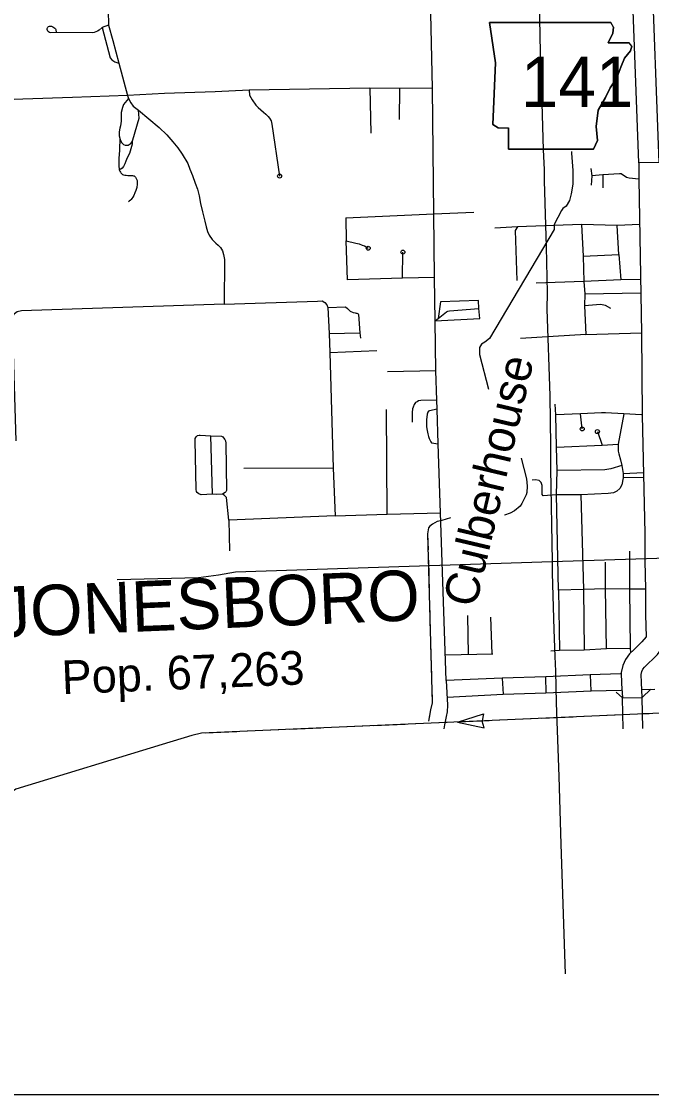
# Model space of a CAD drawing. Extents: x 1671357 to 13005564, y 567358 to 14261451.
# Drawn here: x 12758305.663 to 12758308.302, y 14259938.354 to 14259942.847 of the extents above; entities that cross this region are included whole.
import ezdxf

# ---------------------------------------------------------------- set-up
doc = ezdxf.new("R2010")
doc.units = 0
for name, color, linetype in [('10', 7, 'Continuous'), ('21', 7, 'Continuous'), ('33', 7, 'Continuous'), ('34', 7, 'Continuous'), ('35', 7, 'Continuous'), ('37', 7, 'Continuous'), ('43', 7, 'Continuous'), ('49', 7, 'Continuous'), ('6', 7, 'Continuous'), ('Default', 7, 'Continuous')]:
    doc.layers.add(name, color=color, linetype=linetype)

msp = doc.modelspace()

# ---------------------------------------------------------------- linework, layer by layer
at = {"layer": '10'}
for p, q in [((12758308.3325, 14259942.2559), (12758308.2491, 14259942.2553)), ((12758308.1801, 14259940.014), (12758308.2635, 14259940.0157))]:
    msp.add_line(p, q, dxfattribs=at)
for points in [[(12758308.3037, 14259943.4254), (12758308.2971, 14259943.396), (12758308.2961, 14259943.3764), (12758308.301, 14259943.2356), (12758308.3003, 14259943.1178), (12758308.3325, 14259942.2559), (12758308.2491, 14259942.2553), (12758308.2168, 14259943.1165), (12758308.2176, 14259943.2344), (12758308.2126, 14259943.3771), (12758308.2141, 14259943.4073), (12758308.2245, 14259943.4539), (12758308.2245, 14259943.4539)], [(12758308.2491, 14259942.2553), (12758308.2496, 14259942.1846), (12758308.2604, 14259941.5429), (12758308.2629, 14259941.1976), (12758308.2745, 14259940.7026), (12758308.2744, 14259940.5866), (12758308.2771, 14259940.4704), (12758308.2771, 14259940.3618), (12758308.2791, 14259940.2697)], [(12758308.2791, 14259940.2697), (12758308.2617, 14259940.2485), (12758308.2538, 14259940.2408), (12758308.2279, 14259940.2157), (12758308.2095, 14259940.1982), (12758308.1929, 14259940.1756), (12758308.1823, 14259940.1507), (12758308.1748, 14259940.1202), (12758308.1771, 14259940.075)], [(12758308.2604, 14259940.0791), (12758308.2588, 14259940.1121), (12758308.2618, 14259940.1242), (12758308.2659, 14259940.134), (12758308.2724, 14259940.1428), (12758308.2858, 14259940.1556), (12758308.3119, 14259940.1809), (12758308.3278, 14259940.1963), (12758308.3372, 14259940.2099), (12758308.3433, 14259940.2267), (12758308.3625, 14259940.2741)], [(12758308.1771, 14259940.075), (12758308.18, 14259940.015)], [(12758308.2635, 14259940.0161), (12758308.2635, 14259940.0163), (12758308.2604, 14259940.0791)], [(12758308.1828, 14259939.8842), (12758308.1801, 14259940.0134), (12758308.1801, 14259940.0138)], [(12758308.2663, 14259939.8862), (12758308.2635, 14259940.0161)]]:
    msp.add_lwpolyline(points, dxfattribs=at)
at = {"layer": '21'}
msp.add_lwpolyline([(12758307.6236, 14259942.8422), (12758307.6491, 14259942.6728), (12758307.6378, 14259942.4158), (12758307.6604, 14259942.4017), (12758307.7027, 14259942.4017), (12758307.7027, 14259942.3113), (12758308.0586, 14259942.3113), (12758308.0755, 14259942.348), (12758308.0699, 14259942.4073), (12758308.0783, 14259942.4751), (12758308.1094, 14259942.5287), (12758308.1292, 14259942.5683), (12758308.1574, 14259942.6106), (12758308.1743, 14259942.6558), (12758308.1885, 14259942.6925), (12758308.2139, 14259942.7236), (12758308.2195, 14259942.7434), (12758308.2082, 14259942.7575), (12758308.1207, 14259942.7575), (12758308.1405, 14259942.797), (12758308.1433, 14259942.8224), (12758308.1316, 14259942.842)], close=True, dxfattribs=at)
at = {"layer": '33'}
for points in [[(12758308.1721, 14259940.1149), (12758308.0447, 14259940.1113), (12758307.86, 14259940.1026), (12758307.6762, 14259940.0966), (12758307.4415, 14259940.0867), (12758307.418, 14259940.7896), (12758307.409, 14259941.0778), (12758307.4045, 14259941.2227), (12758307.4025, 14259941.2605), (12758307.3985, 14259941.384), (12758307.3959, 14259941.5927), (12758307.3938, 14259941.7746), (12758307.3907, 14259942.0416), (12758307.3852, 14259942.5669), (12758307.3732, 14259943.07)], [(12758306.0273, 14259942.8918), (12758306.0285, 14259942.8312), (12758306.0458, 14259942.7666)], [(12758306.0458, 14259942.7666), (12758306.0712, 14259942.6721)], [(12758306.0712, 14259942.6721), (12758306.1076, 14259942.536), (12758306.1118, 14259942.5241), (12758306.122, 14259942.5055), (12758306.1319, 14259942.4925), (12758306.1537, 14259942.475), (12758306.1966, 14259942.4393), (12758306.2399, 14259942.403), (12758306.2717, 14259942.3716), (12758306.2977, 14259942.3422), (12758306.3184, 14259942.3176), (12758306.3366, 14259942.2913), (12758306.3597, 14259942.2517), (12758306.369, 14259942.2277), (12758306.3805, 14259942.202), (12758306.3916, 14259942.17), (12758306.4003, 14259942.1449), (12758306.4079, 14259942.1171), (12758306.4139, 14259942.0848), (12758306.4218, 14259942.0496), (12758306.4311, 14259942.0108), (12758306.4368, 14259941.9869), (12758306.443, 14259941.9678), (12758306.4494, 14259941.9516), (12758306.4618, 14259941.9337), (12758306.4775, 14259941.9183), (12758306.4879, 14259941.9097), (12758306.4967, 14259941.9001), (12758306.5053, 14259941.886), (12758306.5093, 14259941.8711), (12758306.5132, 14259941.8495), (12758306.5129, 14259941.6628), (12758306.9034, 14259941.6755), (12758306.9234, 14259941.6767), (12758306.9347, 14259941.6694), (12758306.9425, 14259941.6601), (12758306.9466, 14259941.6495), (12758306.952, 14259941.5405), (12758306.9547, 14259941.4608), (12758306.9692, 14259940.9758), (12758306.9778, 14259940.7761), (12758307.1955, 14259940.7839), (12758307.418, 14259940.7896)], [(12758307.3852, 14259942.5669), (12758307.2472, 14259942.5662), (12758307.122, 14259942.5671), (12758306.6177, 14259942.5589), (12758306.4747, 14259942.5523), (12758306.2626, 14259942.5448), (12758306.1076, 14259942.536), (12758305.8772, 14259942.5283), (12758305.6691, 14259942.5216), (12758305.2613, 14259942.5052), (12758305.0883, 14259942.4973), (12758304.8951, 14259942.4862), (12758304.7528, 14259942.478)], [(12758307.3907, 14259942.0416), (12758307.5586, 14259942.0484)], [(12758307.0224, 14259942.0245), (12758307.3907, 14259942.0416)], [(12758308.2566, 14259941.7665), (12758308.1741, 14259941.765), (12758308.0191, 14259941.7579), (12758308.0229, 14259941.7065), (12758308.0221, 14259941.6555), (12758308.0266, 14259941.5354), (12758308.2604, 14259941.5422)], [(12758308.0266, 14259941.5354), (12758307.753, 14259941.5194)], [(12758308.2771, 14259940.4701), (12758308.2093, 14259940.4691), (12758308.1091, 14259940.4708), (12758308.0173, 14259940.4678), (12758307.9132, 14259940.4656), (12758307.9041, 14259940.8644), (12758307.9064, 14259940.966), (12758307.9039, 14259941.0641), (12758307.9008, 14259941.1997), (12758307.8988, 14259941.2446)], [(12758308.2607, 14259941.1995), (12758308.1858, 14259941.2041), (12758308.1091, 14259941.2081), (12758308.0925, 14259941.2074), (12758308.0051, 14259941.2033), (12758307.9008, 14259941.1997)], [(12758308.0118, 14259941.1406), (12758308.0051, 14259941.2033)], [(12758308.1858, 14259941.2041), (12758308.1629, 14259941.0764)], [(12758308.0754, 14259941.1293), (12758308.0952, 14259941.0728)], [(12758307.9039, 14259941.0641), (12758308.0952, 14259941.0728), (12758308.1629, 14259941.0764), (12758308.1624, 14259941.0479), (12758308.1653, 14259941.036), (12758308.172, 14259941.0108), (12758308.1781, 14259940.9876), (12758308.1831, 14259940.9546), (12758308.184, 14259940.9352), (12758308.1775, 14259940.9068), (12758308.1695, 14259940.891), (12758308.1566, 14259940.8797), (12758308.1436, 14259940.8728), (12758308.121, 14259940.8698), (12758308.006, 14259940.8645), (12758307.9041, 14259940.8644), (12758307.8485, 14259940.8606), (12758307.844, 14259940.8654), (12758307.8446, 14259940.8812), (12758307.844, 14259940.903), (12758307.8401, 14259940.9166), (12758307.8311, 14259940.9249), (12758307.8169, 14259940.9269), (12758307.8019, 14259940.9266)], [(12758308.1781, 14259940.9876), (12758308.1313, 14259940.9728), (12758308.106, 14259940.9694), (12758307.9064, 14259940.966)], [(12758308.1831, 14259940.9546), (12758308.2685, 14259940.9586)], [(12758308.269, 14259940.9376), (12758308.184, 14259940.9352)], [(12758308.006, 14259940.8645), (12758308.0173, 14259940.4678), (12758308.0201, 14259940.2162), (12758308.1135, 14259940.2206), (12758308.2133, 14259940.2219), (12758308.2139, 14259940.2041)], [(12758306.9778, 14259940.7761), (12758306.5316, 14259940.759), (12758306.535, 14259940.6295)], [(12758308.2095, 14259940.6293), (12758308.2093, 14259940.4691), (12758308.2133, 14259940.2219)], [(12758308.1135, 14259940.2206), (12758308.1091, 14259940.4708), (12758308.1089, 14259940.583)], [(12758307.9132, 14259940.4656), (12758307.9167, 14259940.214)], [(12758307.5321, 14259940.3588), (12758307.5338, 14259940.1962)], [(12758307.6274, 14259940.352), (12758307.6337, 14259940.1985)], [(12758307.8801, 14259940.2108), (12758307.9167, 14259940.214), (12758308.0201, 14259940.2162)], [(12758307.438, 14259940.194), (12758307.638, 14259940.1986)], [(12758307.4415, 14259940.0867), (12758307.4483, 14259939.9835)], [(12758307.6762, 14259940.0966), (12758307.6802, 14259940.03)], [(12758307.8609, 14259940.0355), (12758307.86, 14259940.1026)], [(12758308.0447, 14259940.1113), (12758308.0482, 14259940.0437)], [(12758307.4464, 14259940.0168), (12758307.6808, 14259940.03), (12758307.8601, 14259940.0355), (12758308.0488, 14259940.0437), (12758308.1747, 14259940.047)], [(12758308.2619, 14259940.0493), (12758308.3161, 14259940.0507)], [(12758307.4483, 14259939.9835), (12758307.4458, 14259939.9555), (12758307.4423, 14259939.9363), (12758307.4358, 14259939.9011), (12758307.4326, 14259939.8842)]]:
    msp.add_lwpolyline(points, dxfattribs=at)
for centre in [(12758308.0118, 14259941.1406), (12758308.0754, 14259941.1293)]:
    msp.add_circle(centre, 0.00835, dxfattribs=at)
at = {"layer": '34'}
for points in [[(12758305.8084, 14259942.8008), (12758305.7861, 14259942.7989), (12758305.7813, 14259942.8003), (12758305.7769, 14259942.8031), (12758305.7738, 14259942.806), (12758305.7718, 14259942.8123), (12758305.7716, 14259942.8167), (12758305.7722, 14259942.8194), (12758305.7737, 14259942.8221), (12758305.7763, 14259942.8249), (12758305.7815, 14259942.8268), (12758305.7845, 14259942.8269), (12758305.7892, 14259942.8268), (12758305.7926, 14259942.8253), (12758305.7954, 14259942.8237), (12758305.7991, 14259942.8219), (12758305.8033, 14259942.8187), (12758305.8061, 14259942.8155), (12758305.8075, 14259942.8129), (12758305.8084, 14259942.8008)], [(12758306.0285, 14259942.8312), (12758306.0022, 14259942.8207), (12758305.9886, 14259942.8107), (12758305.9818, 14259942.8057), (12758305.9753, 14259942.8031), (12758305.9681, 14259942.8001), (12758305.9611, 14259942.7991), (12758305.8084, 14259942.8008)], [(12758306.0022, 14259942.8207), (12758306.0351, 14259942.6941), (12758306.0414, 14259942.6863), (12758306.0503, 14259942.6807), (12758306.0552, 14259942.6772), (12758306.0712, 14259942.6721)], [(12758306.6177, 14259942.5589), (12758306.6189, 14259942.5378), (12758306.6301, 14259942.5189), (12758306.6451, 14259942.4964), (12758306.6555, 14259942.4858), (12758306.677, 14259942.4673), (12758306.6868, 14259942.4584), (12758306.6972, 14259942.4488), (12758306.7025, 14259942.4419), (12758306.7087, 14259942.4302), (12758306.712, 14259942.4159), (12758306.7447, 14259942.1991)], [(12758307.122, 14259942.5671), (12758307.126, 14259942.379)], [(12758307.2472, 14259942.5662), (12758307.2448, 14259942.4357)], [(12758306.1118, 14259942.5241), (12758306.0912, 14259942.4984), (12758306.0871, 14259942.4859), (12758306.0816, 14259942.4655), (12758306.0813, 14259942.4494), (12758306.0812, 14259942.429), (12758306.0783, 14259942.4097), (12758306.0754, 14259942.3995), (12758306.0724, 14259942.385), (12758306.0724, 14259942.3682), (12758306.0768, 14259942.3523), (12758306.083, 14259942.3392), (12758306.0907, 14259942.3318), (12758306.0975, 14259942.3288), (12758306.1065, 14259942.3285), (12758306.1105, 14259942.3293), (12758306.1187, 14259942.3337), (12758306.1216, 14259942.3359), (12758306.1257, 14259942.3407), (12758306.1276, 14259942.3445), (12758306.1306, 14259942.3507), (12758306.1561, 14259942.4416), (12758306.1537, 14259942.475)], [(12758306.0749, 14259942.3593), (12758306.0748, 14259942.3072), (12758306.0717, 14259942.2728), (12758306.0719, 14259942.2567), (12758306.072, 14259942.2433), (12758306.0727, 14259942.2249)], [(12758306.1276, 14259942.3445), (12758306.1265, 14259942.3333), (12758306.1156, 14259942.2944), (12758306.1067, 14259942.2751), (12758306.1011, 14259942.2621), (12758306.0964, 14259942.2504), (12758306.091, 14259942.2393), (12758306.0857, 14259942.232), (12758306.0802, 14259942.228), (12758306.0727, 14259942.2249)], [(12758306.0727, 14259942.2249), (12758306.076, 14259942.2204), (12758306.0776, 14259942.2161), (12758306.0797, 14259942.2132), (12758306.0826, 14259942.21), (12758306.0871, 14259942.2062), (12758306.0909, 14259942.2041), (12758306.0967, 14259942.2028), (12758306.1017, 14259942.2024), (12758306.1091, 14259942.2021), (12758306.1168, 14259942.2019), (12758306.1222, 14259942.2015), (12758306.1292, 14259942.2012), (12758306.1332, 14259942.2004), (12758306.1356, 14259942.1996), (12758306.1377, 14259942.1977), (12758306.1406, 14259942.1951), (12758306.1431, 14259942.1913), (12758306.1458, 14259942.1857), (12758306.1474, 14259942.1801), (12758306.1484, 14259942.1744), (12758306.1486, 14259942.1651), (12758306.146, 14259942.1512), (12758306.1421, 14259942.1385), (12758306.1386, 14259942.1289), (12758306.1342, 14259942.118), (12758306.1299, 14259942.1107), (12758306.1262, 14259942.1051), (12758306.1228, 14259942.1009), (12758306.1196, 14259942.0987), (12758306.1151, 14259942.0947), (12758306.1113, 14259942.0915)], [(12758308.0484, 14259942.2313), (12758308.0524, 14259942.2007), (12758308.0491, 14259942.161)], [(12758308.2495, 14259942.1867), (12758308.2085, 14259942.1904), (12758308.1977, 14259942.1926), (12758308.1753, 14259942.2087), (12758308.1686, 14259942.2091), (12758308.098, 14259942.205), (12758308.0524, 14259942.2007)], [(12758308.098, 14259942.205), (12758308.0987, 14259942.1501)], [(12758307.0224, 14259942.0245), (12758307.0232, 14259941.9277), (12758307.064, 14259941.9187), (12758307.0785, 14259941.915), (12758307.0907, 14259941.9105), (12758307.0999, 14259941.9066), (12758307.1157, 14259941.8972)], [(12758308.2527, 14259941.9968), (12758308.159, 14259941.9919), (12758308.0089, 14259941.9958), (12758307.7414, 14259941.9865), (12758307.6458, 14259941.9806)], [(12758307.7414, 14259941.9865), (12758307.7317, 14259941.9713), (12758307.738, 14259941.7624)], [(12758308.0089, 14259941.9958), (12758308.0159, 14259941.8637), (12758308.0191, 14259941.7579), (12758307.8187, 14259941.7505)], [(12758308.0159, 14259941.8637), (12758308.1652, 14259941.8709), (12758308.159, 14259941.9919)], [(12758307.26, 14259941.7714), (12758307.0285, 14259941.7654), (12758307.0232, 14259941.9277)], [(12758307.3938, 14259941.7746), (12758307.26, 14259941.7714), (12758307.261, 14259941.8807)], [(12758308.1652, 14259941.8709), (12758308.1741, 14259941.765)], [(12758308.0229, 14259941.7065), (12758308.2576, 14259941.7097)], [(12758306.5129, 14259941.6628), (12758305.663, 14259941.6352), (12758305.6462, 14259941.6311), (12758305.6397, 14259941.6264), (12758305.6342, 14259941.6218), (12758305.63, 14259941.6183), (12758305.6279, 14259941.6138), (12758305.6265, 14259941.6074), (12758305.624, 14259941.5956), (12758305.6393, 14259941.0908)], [(12758306.9466, 14259941.6495), (12758307.0206, 14259941.6524), (12758307.0293, 14259941.6441), (12758307.0332, 14259941.6402), (12758307.0401, 14259941.6335), (12758307.0524, 14259941.6277), (12758307.0615, 14259941.626), (12758307.0649, 14259941.6258), (12758307.0686, 14259941.6247), (12758307.0716, 14259941.6235), (12758307.0741, 14259941.6212), (12758307.0751, 14259941.6196), (12758307.0808, 14259941.5431), (12758307.0834, 14259941.5211)], [(12758307.3959, 14259941.5927), (12758307.5835, 14259941.6029), (12758307.5787, 14259941.6446), (12758307.577, 14259941.678), (12758307.4185, 14259941.6731), (12758307.4092, 14259941.6023)], [(12758307.3959, 14259941.5927), (12758307.4092, 14259941.6023), (12758307.4434, 14259941.6303), (12758307.4496, 14259941.6339), (12758307.4562, 14259941.6355), (12758307.5787, 14259941.6446)], [(12758308.1315, 14259941.6448), (12758308.1095, 14259941.658), (12758308.0883, 14259941.6614), (12758308.0221, 14259941.6555)], [(12758306.952, 14259941.5405), (12758307.0808, 14259941.5431)], [(12758306.9547, 14259941.4608), (12758307.1517, 14259941.4691)], [(12758307.3985, 14259941.384), (12758307.196, 14259941.3798)], [(12758307.4025, 14259941.2605), (12758307.3364, 14259941.2599), (12758307.3258, 14259941.2575), (12758307.3213, 14259941.2546), (12758307.3144, 14259941.2506), (12758307.3084, 14259941.2426), (12758307.3039, 14259941.232), (12758307.3015, 14259941.2242), (12758307.3002, 14259941.2094), (12758307.3002, 14259941.1685)], [(12758307.1955, 14259940.7839), (12758307.1921, 14259941.2215)], [(12758307.4045, 14259941.2227), (12758307.372, 14259941.2162), (12758307.3684, 14259941.2148), (12758307.3659, 14259941.2106), (12758307.3629, 14259941.2028), (12758307.3596, 14259941.1788), (12758307.3595, 14259941.1644), (12758307.3598, 14259941.151), (12758307.3609, 14259941.141), (12758307.3648, 14259941.1194), (12758307.3679, 14259941.1085), (12758307.3713, 14259941.1006), (12758307.3742, 14259941.0943), (12758307.3776, 14259941.0871), (12758307.3814, 14259941.0819), (12758307.409, 14259941.0778)], [(12758306.5059, 14259940.8678), (12758306.4796, 14259940.8663), (12758306.4635, 14259940.8676), (12758306.4165, 14259940.8646), (12758306.4057, 14259940.8688), (12758306.4002, 14259940.8726), (12758306.3988, 14259940.8742), (12758306.3972, 14259940.8782), (12758306.3945, 14259940.8868), (12758306.3914, 14259941.0927), (12758306.3914, 14259941.1001), (12758306.3957, 14259941.108), (12758306.4012, 14259941.1133), (12758306.4071, 14259941.1149), (12758306.4125, 14259941.1151), (12758306.457, 14259941.1117), (12758306.5015, 14259941.1099), (12758306.5066, 14259941.1075), (12758306.5098, 14259941.1029), (12758306.5148, 14259941.0968), (12758306.5174, 14259941.0902), (12758306.5198, 14259941.0812), (12758306.5226, 14259940.8833), (12758306.5192, 14259940.8774), (12758306.516, 14259940.8746), (12758306.5059, 14259940.8678)], [(12758306.4635, 14259940.8676), (12758306.457, 14259941.1117)], [(12758306.9692, 14259940.9758), (12758306.5948, 14259940.9753)], [(12758306.5316, 14259940.759), (12758306.5216, 14259940.8534), (12758306.5145, 14259940.8611), (12758306.5059, 14259940.8678)]]:
    msp.add_lwpolyline(points, dxfattribs=at)
for centre in [(12758306.7447, 14259942.1991), (12758307.1157, 14259941.8972), (12758307.261, 14259941.8807)]:
    msp.add_circle(centre, 0.00835, dxfattribs=at)
at = {"layer": '35'}
for points in [[(12758307.9676, 14259942.3027), (12758307.967, 14259942.2946), (12758307.973, 14259942.2231), (12758307.9729, 14259942.1651), (12758307.9656, 14259942.1243), (12758307.9581, 14259942.0968), (12758307.9441, 14259942.0737), (12758307.9308, 14259942.0631), (12758307.9245, 14259942.0551), (12758307.895, 14259941.9958), (12758307.8938, 14259941.9757), (12758307.6238, 14259941.5198), (12758307.6038, 14259941.5035), (12758307.5898, 14259941.4949), (12758307.5814, 14259941.4814), (12758307.5813, 14259941.4526), (12758307.619, 14259941.3065)], [(12758307.7559, 14259941.0179), (12758307.778, 14259940.9316), (12758307.7813, 14259940.9009), (12758307.7798, 14259940.8744), (12758307.7775, 14259940.8646), (12758307.7597, 14259940.8286), (12758307.7515, 14259940.8172), (12758307.729, 14259940.7971), (12758307.7101, 14259940.7872), (12758307.687, 14259940.7798), (12758307.6859, 14259940.7797)], [(12758307.4603, 14259940.7676), (12758307.4245, 14259940.7572), (12758307.405, 14259940.7527), (12758307.3854, 14259940.7421), (12758307.3737, 14259940.7332), (12758307.3677, 14259940.7259), (12758307.3647, 14259940.7007)]]:
    msp.add_lwpolyline(points, dxfattribs=at)
at = {"layer": '37'}
for points in [[(12758308.1548, 14259940.0382), (12758308.1801, 14259940.014)], [(12758308.2992, 14259940.0513), (12758308.2635, 14259940.0161)]]:
    msp.add_lwpolyline(points, dxfattribs=at)
at = {"layer": '43'}
for p, q in [((12758307.4899, 14259939.9132), (12758307.5992, 14259939.9477)), ((12758307.5992, 14259939.9477), (12758307.5926, 14259939.9179)), ((12758307.4899, 14259939.9132), (12758307.6018, 14259939.8884)), ((12758307.6018, 14259939.8884), (12758307.5926, 14259939.9175))]:
    msp.add_line(p, q, dxfattribs=at)
for points in [[(12758307.3647, 14259940.7007), (12758307.3833, 14259939.9939), (12758307.377, 14259939.9646), (12758307.3685, 14259939.9165)], [(12758307.3647, 14259940.7007), (12758307.3664, 14259940.6346)], [(12758307.3676, 14259940.5905), (12758307.3711, 14259940.4584)], [(12758307.3722, 14259940.4143), (12758307.3757, 14259940.2822)], [(12758307.3769, 14259940.2381), (12758307.3804, 14259940.1059)], [(12758307.3815, 14259940.0619), (12758307.3833, 14259939.9939), (12758307.377, 14259939.9646), (12758307.371, 14259939.9309)], [(12758308.4365, 14259939.9545), (12758306.4176, 14259939.8665), (12758306.377, 14259939.857), (12758306.2533, 14259939.8198), (12758305.6398, 14259939.6325), (12758305.6165, 14259939.6157), (12758305.6027, 14259939.6021), (12758305.5946, 14259939.588), (12758305.5898, 14259939.5757), (12758305.5744, 14259939.561), (12758305.5522, 14259939.5483), (12758304.8114, 14259939.3005)], [(12758307.9742, 14259939.9343), (12758307.8421, 14259939.9286)], [(12758308.1503, 14259939.942), (12758308.0182, 14259939.9362)], [(12758308.2927, 14259939.9482), (12758308.265, 14259939.947)], [(12758306.9175, 14259939.8883), (12758306.7854, 14259939.8825)], [(12758307.0936, 14259939.896), (12758306.9616, 14259939.8902)], [(12758307.2698, 14259939.9036), (12758307.1377, 14259939.8979)], [(12758307.3798, 14259939.9084), (12758307.3138, 14259939.9056)], [(12758307.4459, 14259939.9113), (12758307.3798, 14259939.9084)], [(12758307.622, 14259939.919), (12758307.4899, 14259939.9132)], [(12758307.7981, 14259939.9267), (12758307.666, 14259939.9209)], [(12758306.5653, 14259939.8729), (12758306.4332, 14259939.8672)], [(12758306.7414, 14259939.8806), (12758306.6093, 14259939.8749)]]:
    msp.add_lwpolyline(points, dxfattribs=at)
at = {"layer": '49'}
for p, q in [((12758307.6491, 14259942.6728), (12758307.6236, 14259942.8422)), ((12758308.1433, 14259942.8224), (12758308.1405, 14259942.797)), ((12758308.1405, 14259942.797), (12758308.1207, 14259942.7575)), ((12758308.1207, 14259942.7575), (12758308.2082, 14259942.7575)), ((12758308.2139, 14259942.7236), (12758308.1885, 14259942.6925)), ((12758308.2195, 14259942.7434), (12758308.2139, 14259942.7236)), ((12758308.1885, 14259942.6925), (12758308.1743, 14259942.6558)), ((12758307.6378, 14259942.4158), (12758307.6491, 14259942.6728)), ((12758308.1743, 14259942.6558), (12758308.1574, 14259942.6106)), ((12758308.1574, 14259942.6106), (12758308.1292, 14259942.5683)), ((12758308.1292, 14259942.5683), (12758308.1094, 14259942.5287)), ((12758308.1094, 14259942.5287), (12758308.0783, 14259942.4751)), ((12758308.0783, 14259942.4751), (12758308.0699, 14259942.4073)), ((12758307.6604, 14259942.4017), (12758307.6378, 14259942.4158)), ((12758308.0699, 14259942.4073), (12758308.0755, 14259942.348)), ((12758307.7027, 14259942.3113), (12758307.7027, 14259942.4017)), ((12758308.0755, 14259942.348), (12758308.0586, 14259942.3113)), ((12758308.0586, 14259942.3113), (12758307.7027, 14259942.3113))]:
    msp.add_line(p, q, dxfattribs=at)
msp.add_lwpolyline([(12758307.6236, 14259942.8422), (12758308.1316, 14259942.842)], dxfattribs=at)
at = {"layer": 'Default'}
msp.add_line((12758284.583, 14259938.3536), (12758318.61, 14259938.3536), dxfattribs=at)
for points in [[(12758307.796, 14259944.0355), (12758307.8061, 14259943.7355), (12758307.8128, 14259943.5663), (12758307.8162, 14259943.4288), (12758307.8215, 14259943.232), (12758307.8256, 14259943.0972), (12758307.8317, 14259942.9301), (12758307.8364, 14259942.7171), (12758307.8418, 14259942.554), (12758307.8478, 14259942.3098), (12758307.8525, 14259942.2264), (12758307.8532, 14259942.1799), (12758307.8579, 14259941.9939), (12758307.8606, 14259941.9023), (12758307.8647, 14259941.7109), (12758307.8633, 14259941.6414), (12758307.8761, 14259941.2795), (12758307.8795, 14259941.0699), (12758307.8786, 14259940.9737)], [(12758307.8786, 14259940.9737), (12758307.8867, 14259940.5853)], [(12758306.0642, 14259940.5099), (12758306.4055, 14259940.5178), (12758306.4889, 14259940.5297), (12758306.5603, 14259940.5416), (12758307.8867, 14259940.5853), (12758308.3251, 14259940.5992), (12758308.591, 14259940.609), (12758308.6686, 14259940.6117), (12758309.0647, 14259940.6269), (12758309.2262, 14259940.634), (12758309.3806, 14259940.6394), (12758309.849, 14259940.6608), (12758310.122, 14259940.6724), (12758310.2361, 14259940.6778)], [(12758307.8867, 14259940.5853), (12758307.8859, 14259940.5365), (12758307.8925, 14259940.3002), (12758307.8977, 14259940.1881), (12758307.8995, 14259940.1256), (12758307.9032, 14259939.9938), (12758307.9143, 14259939.6853), (12758307.9226, 14259939.4023), (12758307.9399, 14259938.8592)]]:
    msp.add_lwpolyline(points, dxfattribs=at)

# ---------------------------------------------------------------- texts
at = {"layer": '21'}
msp.add_text('141', height=0.21133, dxfattribs=at).set_placement((12758307.7546, 14259942.4883))
at = {"layer": '35'}
msp.add_text('Culberhouse', height=0.141023, rotation=76.7594, dxfattribs=at).set_placement((12758307.5654, 14259940.3882))
at = {"layer": '49'}
msp.add_text('141', height=0.21133, dxfattribs=at).set_placement((12758307.7546, 14259942.4883))
at = {"layer": '6'}
for s, height, p in [('JONESBORO', 0.21133, (12758305.5628, 14259940.2671)), ('JONESBORO', 0.21133, (12758305.5628, 14259940.2671)), ('Pop. 67,263', 0.141023, (12758305.8348, 14259940.0294))]:
    msp.add_text(s, height=height, rotation=2.3695, dxfattribs=at).set_placement(p)

doc.saveas('drawing.dxf')
